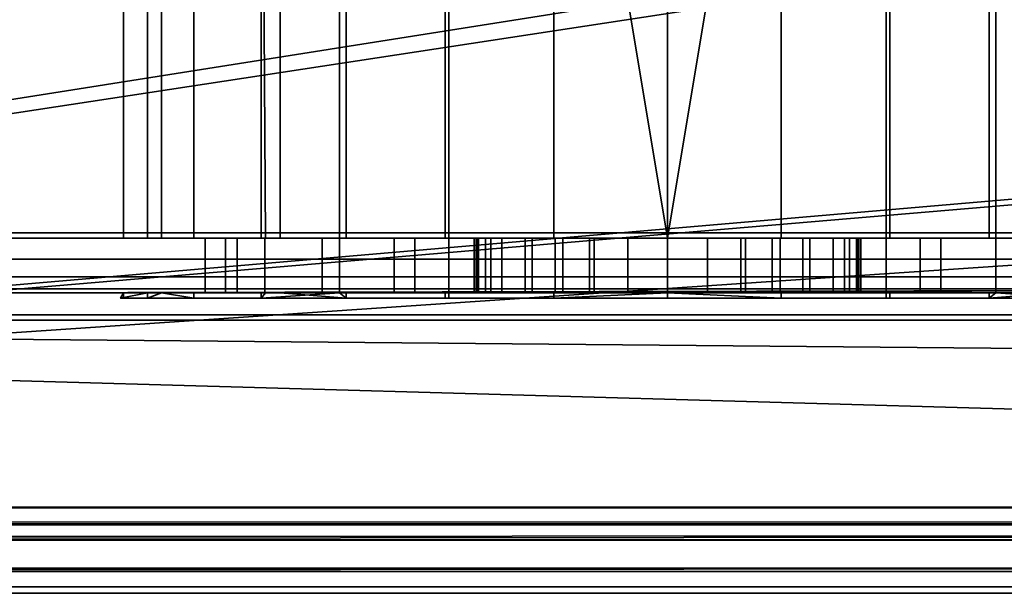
# Model space of a CAD drawing. Header units: millimetres. Extents: x -527 to 5177, y -116 to 161.
# Tile 711 of 1056: x 2622 to 2640, y -28 to -17. Entities that reach past the tile are written whole.
import ezdxf

# ---------------------------------------------------------------- set-up
doc = ezdxf.new("R2010")
doc.units = ezdxf.units.MM
doc.layers.add('151', color=7, linetype='Continuous', true_color=0xffffff)

# ---------------------------------------------------------------- blocks, each defined once
blk = doc.blocks.new('UG_SURFACE_191')
at = {"layer": '151', "color": 252, "linetype": 'Continuous', "lineweight": 35}
for points in [[(2630.1, -7.7, 1108), (2638.1, -7.7, 1108), (2638.1, -22.4, 1108), (2630.1, -22.4, 1108)], [(2630.1, -7.7, 1100), (2630.1, -7.7, 1108), (2630.1, -22.4, 1108), (2630.1, -22.4, 1100)], [(2638.1, -7.7, 1100), (2630.1, -7.7, 1100), (2630.1, -22.4, 1100), (2638.1, -22.4, 1100)], [(2638.1, -7.7, 1108), (2638.1, -7.7, 1100), (2638.1, -22.4, 1100), (2638.1, -22.4, 1108)], [(2656.1, -8.8, 1159), (2582.1, -8.8, 1159), (2582.1, -21.3, 1159), (2656.1, -21.3, 1159)], [(2582.1, -8.8, 1002), (2656.1, -8.8, 1002), (2656.1, -21.3, 1002), (2582.1, -21.3, 1002)], [(2624.85, -8.8, 1003), (2621.35, -8.8, 1003), (2621.35, -21.3, 1003), (2624.85, -21.3, 1003)], [(2621.35, -8.8, 1158), (2624.85, -8.8, 1158), (2624.85, -21.3, 1158), (2621.35, -21.3, 1158)], [(2624.85, -8.8, 1107.185), (2624.155, -8.8, 1105.045), (2624.155, -21.3, 1105.045), (2624.85, -21.3, 1107.185)], [(2624.589, -8.8, 1100.91), (2624.589, -21.3, 1100.91), (2624.155, -21.3, 1105.045), (2624.155, -8.8, 1105.045)], [(2624.85, -21.3, 1100.459), (2624.589, -21.3, 1100.91), (2624.589, -8.8, 1100.91), (2624.85, -8.8, 1100.459)], [(2628.1, -8.8, 1003), (2624.85, -8.8, 1003), (2624.85, -21.3, 1003), (2628.1, -21.3, 1003)], [(2624.85, -8.8, 1158), (2628.1, -8.8, 1158), (2628.1, -21.3, 1158), (2624.85, -21.3, 1158)], [(2624.85, -21.3, 1107.185), (2625.44, -21.3, 1109), (2625.44, -8.8, 1109), (2624.85, -8.8, 1107.185)], [(2624.85, -8.8, 1100.459), (2626.668, -8.8, 1097.309), (2626.668, -21.3, 1097.309), (2624.85, -21.3, 1100.459)], [(2627.015, -8.8, 1110.75), (2625.44, -8.8, 1109), (2625.44, -21.3, 1109), (2627.015, -21.3, 1110.75)], [(2626.668, -8.8, 1097.309), (2628.1, -8.8, 1096.269), (2628.1, -21.3, 1096.269), (2626.749, -21.3, 1097.25)], [(2626.749, -21.3, 1097.25), (2626.668, -21.3, 1097.309), (2626.668, -8.8, 1097.309)], [(2628.1, -8.8, 1111.955), (2627.015, -8.8, 1110.75), (2627.015, -21.3, 1110.75), (2628.1, -21.3, 1111.955)], [(2640.1, -8.8, 1003), (2628.1, -8.8, 1003), (2628.1, -21.3, 1003), (2640.1, -21.3, 1003)], [(2628.1, -8.8, 1158), (2640.1, -8.8, 1158), (2640.1, -21.3, 1158), (2628.1, -21.3, 1158)], [(2628.1, -21.3, 1111.955), (2628.222, -21.3, 1112.09), (2628.222, -8.8, 1112.09), (2628.1, -8.8, 1111.955)], [(2628.1, -8.8, 1096.269), (2630.033, -8.8, 1094.864), (2630.033, -21.3, 1094.864), (2628.1, -21.3, 1096.269)], [(2628.222, -8.8, 1112.09), (2628.222, -21.3, 1112.09), (2632.021, -21.3, 1113.781), (2632.021, -8.8, 1113.781)], [(2634.1, -8.8, 1094), (2634.1, -21.3, 1094), (2630.033, -21.3, 1094.864), (2630.033, -8.8, 1094.864)], [(2636.179, -8.8, 1113.781), (2632.021, -8.8, 1113.781), (2634.1, -21.3, 1114)], [(2632.021, -8.8, 1113.781), (2632.021, -21.3, 1113.781), (2634.1, -21.3, 1114)], [(2638.167, -8.8, 1094.864), (2638.167, -21.3, 1094.864), (2634.1, -21.3, 1094), (2634.1, -8.8, 1094)], [(2634.1, -21.3, 1114), (2636.179, -21.3, 1113.781), (2636.179, -8.8, 1113.781)], [(2636.179, -8.8, 1113.781), (2636.179, -21.3, 1113.781), (2639.978, -21.3, 1112.09), (2639.978, -8.8, 1112.09)], [(2640.1, -21.3, 1096.269), (2638.167, -21.3, 1094.864), (2638.167, -8.8, 1094.864), (2640.1, -8.8, 1096.269)], [(2640.1, -8.8, 1111.955), (2639.978, -8.8, 1112.09), (2639.978, -21.3, 1112.09), (2640.1, -21.3, 1111.955)], [(2646.85, -8.8, 1003), (2640.1, -8.8, 1003), (2640.1, -21.3, 1003), (2646.85, -21.3, 1003)], [(2640.1, -8.8, 1158), (2646.85, -8.8, 1158), (2646.85, -21.3, 1158), (2640.1, -21.3, 1158)], [(2640.1, -21.3, 1111.955), (2641.185, -21.3, 1110.75), (2641.185, -8.8, 1110.75), (2640.1, -8.8, 1111.955)], [(2641.451, -21.3, 1097.25), (2640.1, -21.3, 1096.269), (2640.1, -8.8, 1096.269), (2641.531, -8.8, 1097.309)], [(2656.1, -21.3, 1159), (2582.1, -21.3, 1159), (2582.1, -21.683, 1158.924), (2656.069, -21.683, 1158.924)], [(2656.069, -21.683, 1002.076), (2582.1, -21.683, 1002.076), (2582.1, -21.3, 1002), (2656.1, -21.3, 1002)], [(2621.35, -21.3, 1110.75), (2624.85, -21.3, 1110.75), (2624.85, -21.3, 1107.185), (2624.155, -21.3, 1105.045)], [(2624.155, -21.3, 1105.045), (2624.589, -21.3, 1100.91), (2621.35, -21.3, 1097.25), (2621.35, -21.3, 1110.75)], [(2624.589, -21.3, 1100.91), (2624.85, -21.3, 1100.459), (2624.85, -21.3, 1097.25), (2621.35, -21.3, 1097.25)], [(2624.85, -21.3, 1158), (2624.85, -21.3, 1129.75), (2621.35, -21.3, 1129.75), (2621.35, -21.3, 1158)], [(2624.85, -21.3, 1129.75), (2624.85, -21.3, 1110.75), (2621.35, -21.3, 1110.75), (2621.35, -21.3, 1129.75)], [(2624.85, -21.3, 1097.25), (2624.85, -21.3, 1090.5), (2621.35, -21.3, 1090.5), (2621.35, -21.3, 1097.25)], [(2624.85, -21.3, 1090.5), (2624.85, -21.3, 1035), (2621.35, -21.3, 1035), (2621.35, -21.3, 1090.5)], [(2624.85, -21.3, 1035), (2624.85, -21.3, 1014.25), (2621.35, -21.3, 1014.25), (2621.35, -21.3, 1035)], [(2624.85, -21.3, 1014.25), (2624.85, -21.3, 1003), (2621.35, -21.3, 1003), (2621.35, -21.3, 1014.25)], [(2624.85, -21.3, 1090.5), (2628.1, -21.3, 1090.5), (2628.1, -21.3, 1037.918), (2627.784, -21.3, 1037.689)], [(2624.85, -21.3, 1035), (2626.017, -21.3, 1034.629), (2625.646, -21.3, 1031.115)], [(2624.85, -21.3, 1014.25), (2625.646, -21.3, 1031.115), (2626.737, -21.3, 1027.753)], [(2624.85, -21.3, 1035), (2626.231, -21.3, 1035), (2626.017, -21.3, 1034.629)], [(2625.646, -21.3, 1031.115), (2624.85, -21.3, 1014.25), (2624.85, -21.3, 1035)], [(2624.85, -21.3, 1110.75), (2624.85, -21.3, 1129.75), (2628.1, -21.3, 1129.75), (2628.1, -21.3, 1111.955)], [(2624.85, -21.3, 1110.75), (2627.015, -21.3, 1110.75), (2625.44, -21.3, 1109)], [(2624.85, -21.3, 1097.25), (2624.85, -21.3, 1100.459), (2626.668, -21.3, 1097.309)], [(2624.85, -21.3, 1090.5), (2624.85, -21.3, 1097.25), (2626.749, -21.3, 1097.25)], [(2626.749, -21.3, 1097.25), (2628.1, -21.3, 1096.269), (2628.1, -21.3, 1090.5), (2624.85, -21.3, 1090.5)], [(2626.668, -21.3, 1097.309), (2626.749, -21.3, 1097.25), (2624.85, -21.3, 1097.25)], [(2625.44, -21.3, 1109), (2624.85, -21.3, 1107.185), (2624.85, -21.3, 1110.75)], [(2628.1, -21.3, 1111.955), (2627.015, -21.3, 1110.75), (2624.85, -21.3, 1110.75)], [(2626.737, -21.3, 1027.753), (2628.1, -21.3, 1026.238), (2628.1, -21.3, 1014.25), (2624.85, -21.3, 1014.25)], [(2627.784, -21.3, 1037.689), (2626.231, -21.3, 1035), (2624.85, -21.3, 1035), (2624.85, -21.3, 1090.5)], [(2628.1, -21.3, 1158), (2628.1, -21.3, 1129.75), (2624.85, -21.3, 1129.75), (2624.85, -21.3, 1158)], [(2628.1, -21.3, 1014.25), (2628.1, -21.3, 1003), (2624.85, -21.3, 1003), (2624.85, -21.3, 1014.25)], [(2625.646, -22.3, 1031.115), (2625.646, -21.3, 1031.115), (2626.017, -21.3, 1034.629), (2626.017, -22.3, 1034.629)], [(2626.737, -22.3, 1027.753), (2626.737, -21.3, 1027.753), (2625.646, -21.3, 1031.115), (2625.646, -22.3, 1031.115)], [(2626.231, -22.3, 1035), (2626.017, -22.3, 1034.629), (2626.017, -21.3, 1034.629), (2626.231, -21.3, 1035)], [(2626.231, -21.3, 1035), (2627.784, -21.3, 1037.689), (2627.784, -22.3, 1037.689), (2626.231, -22.3, 1035)], [(2628.1, -21.3, 1026.238), (2626.737, -21.3, 1027.753), (2626.737, -22.3, 1027.753), (2628.1, -22.3, 1026.238)], [(2628.1, -22.3, 1037.918), (2627.784, -22.3, 1037.689), (2627.784, -21.3, 1037.689), (2628.1, -21.3, 1037.918)], [(2628.1, -22.3, 1026.238), (2629.1, -22.3, 1025.126), (2629.1, -21.3, 1025.126), (2628.1, -21.3, 1026.238)], [(2628.1, -21.3, 1037.918), (2630.643, -21.3, 1039.765), (2630.643, -22.3, 1039.765), (2628.1, -22.3, 1037.918)], [(2628.1, -21.3, 1129.75), (2631.069, -21.3, 1147.25), (2632.043, -21.3, 1146.168)], [(2640.1, -21.3, 1129.75), (2628.1, -21.3, 1129.75), (2633.372, -21.3, 1145.576), (2634.828, -21.3, 1145.576)], [(2628.1, -21.3, 1129.75), (2630.619, -21.3, 1148.634), (2631.069, -21.3, 1147.25)], [(2632.043, -21.3, 1146.168), (2633.372, -21.3, 1145.576), (2628.1, -21.3, 1129.75)], [(2628.1, -21.3, 1158), (2631.499, -21.3, 1151.342), (2630.771, -21.3, 1150.082)], [(2628.1, -21.3, 1158), (2640.1, -21.3, 1158), (2634.1, -21.3, 1152.5), (2632.676, -21.3, 1152.197)], [(2632.676, -21.3, 1152.197), (2631.499, -21.3, 1151.342), (2628.1, -21.3, 1158)], [(2630.771, -21.3, 1150.082), (2630.619, -21.3, 1148.634), (2628.1, -21.3, 1129.75), (2628.1, -21.3, 1158)], [(2628.1, -21.3, 1090.5), (2630.6, -21.3, 1083.5), (2630.6, -21.3, 1081.5)], [(2628.1, -21.3, 1090.5), (2630.867, -21.3, 1084.839), (2630.6, -21.3, 1083.5)], [(2628.1, -21.3, 1090.5), (2631.625, -21.3, 1085.975), (2630.867, -21.3, 1084.839)], [(2628.1, -21.3, 1090.5), (2640.1, -21.3, 1090.5), (2634.1, -21.3, 1087), (2632.761, -21.3, 1086.734)], [(2632.761, -21.3, 1086.734), (2631.625, -21.3, 1085.975), (2628.1, -21.3, 1090.5)], [(2630.6, -21.3, 1081.5), (2634.1, -21.3, 1040.5), (2630.643, -21.3, 1039.765), (2628.1, -21.3, 1090.5)], [(2628.1, -21.3, 1003), (2632.187, -21.3, 1008.381), (2634.1, -21.3, 1008)], [(2634.1, -21.3, 1008), (2636.014, -21.3, 1008.381), (2640.1, -21.3, 1003), (2628.1, -21.3, 1003)], [(2628.1, -21.3, 1003), (2629.481, -21.3, 1011.087), (2630.564, -21.3, 1009.465)], [(2630.564, -21.3, 1009.465), (2632.187, -21.3, 1008.381), (2628.1, -21.3, 1003)], [(2628.1, -21.3, 1014.25), (2629.1, -21.3, 1014.25), (2629.1, -21.3, 1013)], [(2629.1, -21.3, 1013), (2629.481, -21.3, 1011.087), (2628.1, -21.3, 1003), (2628.1, -21.3, 1014.25)], [(2640.1, -21.3, 1090.5), (2628.1, -21.3, 1090.5), (2630.033, -21.3, 1094.864), (2634.1, -21.3, 1094)], [(2628.1, -21.3, 1090.5), (2628.1, -21.3, 1096.269), (2630.033, -21.3, 1094.864)], [(2634.1, -21.3, 1114), (2632.021, -21.3, 1113.781), (2628.1, -21.3, 1129.75), (2640.1, -21.3, 1129.75)], [(2632.021, -21.3, 1113.781), (2628.222, -21.3, 1112.09), (2628.1, -21.3, 1129.75)], [(2628.222, -21.3, 1112.09), (2628.1, -21.3, 1111.955), (2628.1, -21.3, 1129.75)], [(2629.1, -21.3, 1014.25), (2628.1, -21.3, 1014.25), (2628.1, -21.3, 1026.238), (2629.1, -21.3, 1025.126)], [(2630.643, -21.3, 1039.765), (2628.1, -21.3, 1037.918), (2628.1, -21.3, 1090.5)], [(2629.1, -22.3, 1014.25), (2629.1, -22.3, 1013), (2629.1, -21.3, 1013), (2629.1, -21.3, 1014.25)], [(2629.1, -21.3, 1014.25), (2629.1, -21.3, 1025.126), (2629.1, -22.3, 1025.126), (2629.1, -22.3, 1014.25)], [(2629.481, -22.3, 1011.087), (2629.481, -21.3, 1011.087), (2629.1, -21.3, 1013), (2629.1, -22.3, 1013)], [(2630.564, -22.3, 1009.465), (2630.564, -21.3, 1009.465), (2629.481, -21.3, 1011.087), (2629.481, -22.3, 1011.087)], [(2632.187, -22.3, 1008.381), (2632.187, -21.3, 1008.381), (2630.564, -21.3, 1009.465), (2630.564, -22.3, 1009.465)], [(2630.6, -22.3, 1083.5), (2630.6, -21.3, 1083.5), (2630.867, -21.3, 1084.839), (2630.867, -22.3, 1084.839)], [(2630.6, -21.3, 1081.5), (2630.6, -21.3, 1083.5), (2630.6, -22.3, 1083.5), (2630.6, -22.3, 1081.5)], [(2630.867, -22.3, 1080.161), (2630.867, -21.3, 1080.161), (2630.6, -21.3, 1081.5), (2630.6, -22.3, 1081.5)], [(2637.557, -21.3, 1039.765), (2630.6, -21.3, 1081.5), (2630.867, -21.3, 1080.161)], [(2630.6, -21.3, 1081.5), (2637.557, -21.3, 1039.765), (2634.1, -21.3, 1040.5)], [(2630.619, -22.3, 1148.634), (2630.619, -21.3, 1148.634), (2630.771, -21.3, 1150.082), (2630.771, -22.3, 1150.082)], [(2631.069, -22.3, 1147.25), (2631.069, -21.3, 1147.25), (2630.619, -21.3, 1148.634), (2630.619, -22.3, 1148.634)], [(2630.643, -22.3, 1039.765), (2630.643, -21.3, 1039.765), (2634.1, -21.3, 1040.5), (2634.1, -22.3, 1040.5)], [(2630.771, -22.3, 1150.082), (2630.771, -21.3, 1150.082), (2631.499, -21.3, 1151.342), (2631.499, -22.3, 1151.342)], [(2630.867, -22.3, 1084.839), (2630.867, -21.3, 1084.839), (2631.625, -21.3, 1085.975), (2631.625, -22.3, 1085.975)], [(2631.625, -22.3, 1079.025), (2631.625, -21.3, 1079.025), (2630.867, -21.3, 1080.161), (2630.867, -22.3, 1080.161)], [(2640.1, -21.3, 1037.918), (2630.867, -21.3, 1080.161), (2631.625, -21.3, 1079.025)], [(2630.867, -21.3, 1080.161), (2640.1, -21.3, 1037.918), (2637.557, -21.3, 1039.765)], [(2632.043, -22.3, 1146.168), (2632.043, -21.3, 1146.168), (2631.069, -21.3, 1147.25), (2631.069, -22.3, 1147.25)], [(2631.499, -22.3, 1151.342), (2631.499, -21.3, 1151.342), (2632.676, -21.3, 1152.197), (2632.676, -22.3, 1152.197)], [(2631.625, -22.3, 1085.975), (2631.625, -21.3, 1085.975), (2632.761, -21.3, 1086.734), (2632.761, -22.3, 1086.734)], [(2632.761, -22.3, 1078.266), (2632.761, -21.3, 1078.266), (2631.625, -21.3, 1079.025), (2631.625, -22.3, 1079.025)], [(2640.1, -21.3, 1037.918), (2631.625, -21.3, 1079.025), (2632.761, -21.3, 1078.266)], [(2633.372, -22.3, 1145.576), (2633.372, -21.3, 1145.576), (2632.043, -21.3, 1146.168), (2632.043, -22.3, 1146.168)], [(2634.1, -22.3, 1008), (2634.1, -21.3, 1008), (2632.187, -21.3, 1008.381), (2632.187, -22.3, 1008.381)], [(2632.676, -22.3, 1152.197), (2632.676, -21.3, 1152.197), (2634.1, -21.3, 1152.5), (2634.1, -22.3, 1152.5)], [(2632.761, -22.3, 1086.734), (2632.761, -21.3, 1086.734), (2634.1, -21.3, 1087), (2634.1, -22.3, 1087)], [(2634.1, -22.3, 1078), (2634.1, -21.3, 1078), (2632.761, -21.3, 1078.266), (2632.761, -22.3, 1078.266)], [(2632.761, -21.3, 1078.266), (2634.1, -21.3, 1078), (2640.1, -21.3, 1037.918)], [(2634.828, -22.3, 1145.576), (2634.828, -21.3, 1145.576), (2633.372, -21.3, 1145.576), (2633.372, -22.3, 1145.576)], [(2634.1, -22.3, 1040.5), (2634.1, -21.3, 1040.5), (2637.557, -21.3, 1039.765), (2637.557, -22.3, 1039.765)], [(2636.014, -22.3, 1008.381), (2636.014, -21.3, 1008.381), (2634.1, -21.3, 1008), (2634.1, -22.3, 1008)], [(2634.1, -22.3, 1087), (2634.1, -21.3, 1087), (2635.439, -21.3, 1086.734), (2635.439, -22.3, 1086.734)], [(2635.439, -22.3, 1078.266), (2635.439, -21.3, 1078.266), (2634.1, -21.3, 1078), (2634.1, -22.3, 1078)], [(2634.1, -22.3, 1152.5), (2634.1, -21.3, 1152.5), (2635.524, -21.3, 1152.197), (2635.524, -22.3, 1152.197)], [(2640.1, -21.3, 1037.918), (2634.1, -21.3, 1078), (2635.439, -21.3, 1078.266)], [(2635.439, -21.3, 1086.734), (2634.1, -21.3, 1087), (2640.1, -21.3, 1090.5)], [(2640.1, -21.3, 1090.5), (2634.1, -21.3, 1094), (2638.167, -21.3, 1094.864)], [(2640.1, -21.3, 1129.75), (2636.179, -21.3, 1113.781), (2634.1, -21.3, 1114)], [(2635.524, -21.3, 1152.197), (2634.1, -21.3, 1152.5), (2640.1, -21.3, 1158)], [(2636.157, -22.3, 1146.168), (2636.157, -21.3, 1146.168), (2634.828, -21.3, 1145.576), (2634.828, -22.3, 1145.576)], [(2640.1, -21.3, 1129.75), (2634.828, -21.3, 1145.576), (2636.157, -21.3, 1146.168)], [(2635.439, -22.3, 1086.734), (2635.439, -21.3, 1086.734), (2636.575, -21.3, 1085.975), (2636.575, -22.3, 1085.975)], [(2636.575, -22.3, 1079.025), (2636.575, -21.3, 1079.025), (2635.439, -21.3, 1078.266), (2635.439, -22.3, 1078.266)], [(2640.1, -21.3, 1090.5), (2636.575, -21.3, 1085.975), (2635.439, -21.3, 1086.734)], [(2635.439, -21.3, 1078.266), (2636.575, -21.3, 1079.025), (2640.1, -21.3, 1037.918)], [(2635.524, -22.3, 1152.197), (2635.524, -21.3, 1152.197), (2636.701, -21.3, 1151.342), (2636.701, -22.3, 1151.342)], [(2640.1, -21.3, 1158), (2636.701, -21.3, 1151.342), (2635.524, -21.3, 1152.197)], [(2637.635, -22.3, 1009.465), (2637.635, -21.3, 1009.465), (2636.014, -21.3, 1008.381), (2636.014, -22.3, 1008.381)], [(2640.1, -21.3, 1003), (2636.014, -21.3, 1008.381), (2637.635, -21.3, 1009.465)], [(2637.131, -22.3, 1147.25), (2637.131, -21.3, 1147.25), (2636.157, -21.3, 1146.168), (2636.157, -22.3, 1146.168)], [(2636.157, -21.3, 1146.168), (2637.131, -21.3, 1147.25), (2640.1, -21.3, 1129.75)], [(2640.1, -21.3, 1129.75), (2639.978, -21.3, 1112.09), (2636.179, -21.3, 1113.781)], [(2636.575, -22.3, 1085.975), (2636.575, -21.3, 1085.975), (2637.334, -21.3, 1084.839), (2637.334, -22.3, 1084.839)], [(2637.334, -22.3, 1080.161), (2637.334, -21.3, 1080.161), (2636.575, -21.3, 1079.025), (2636.575, -22.3, 1079.025)], [(2640.1, -21.3, 1090.5), (2637.334, -21.3, 1084.839), (2636.575, -21.3, 1085.975)], [(2636.575, -21.3, 1079.025), (2637.334, -21.3, 1080.161), (2640.1, -21.3, 1037.918)], [(2636.701, -22.3, 1151.342), (2636.701, -21.3, 1151.342), (2637.429, -21.3, 1150.082), (2637.429, -22.3, 1150.082)], [(2637.429, -21.3, 1150.082), (2636.701, -21.3, 1151.342), (2640.1, -21.3, 1158)], [(2637.581, -22.3, 1148.634), (2637.581, -21.3, 1148.634), (2637.131, -21.3, 1147.25), (2637.131, -22.3, 1147.25)], [(2637.131, -21.3, 1147.25), (2637.581, -21.3, 1148.634), (2640.1, -21.3, 1129.75)], [(2637.334, -22.3, 1084.839), (2637.334, -21.3, 1084.839), (2637.6, -21.3, 1083.5), (2637.6, -22.3, 1083.5)], [(2637.6, -22.3, 1081.5), (2637.6, -21.3, 1081.5), (2637.334, -21.3, 1080.161), (2637.334, -22.3, 1080.161)], [(2640.1, -21.3, 1090.5), (2640.1, -21.3, 1037.918), (2637.334, -21.3, 1080.161), (2637.6, -21.3, 1081.5)], [(2637.6, -21.3, 1083.5), (2637.334, -21.3, 1084.839), (2640.1, -21.3, 1090.5)], [(2637.429, -22.3, 1150.082), (2637.429, -21.3, 1150.082), (2637.581, -21.3, 1148.634), (2637.581, -22.3, 1148.634)], [(2640.1, -21.3, 1158), (2640.1, -21.3, 1129.75), (2637.581, -21.3, 1148.634), (2637.429, -21.3, 1150.082)], [(2640.1, -22.3, 1037.918), (2637.557, -22.3, 1039.765), (2637.557, -21.3, 1039.765), (2640.1, -21.3, 1037.918)], [(2637.6, -21.3, 1083.5), (2637.6, -21.3, 1081.5), (2637.6, -22.3, 1081.5), (2637.6, -22.3, 1083.5)], [(2640.1, -21.3, 1090.5), (2637.6, -21.3, 1081.5), (2637.6, -21.3, 1083.5)], [(2638.719, -22.3, 1011.087), (2638.719, -21.3, 1011.087), (2637.635, -21.3, 1009.465), (2637.635, -22.3, 1009.465)], [(2637.635, -21.3, 1009.465), (2638.719, -21.3, 1011.087), (2640.1, -21.3, 1003)], [(2638.167, -21.3, 1094.864), (2640.1, -21.3, 1096.269), (2640.1, -21.3, 1090.5)], [(2639.1, -22.3, 1013), (2639.1, -21.3, 1013), (2638.719, -21.3, 1011.087), (2638.719, -22.3, 1011.087)], [(2640.1, -21.3, 1014.25), (2640.1, -21.3, 1003), (2638.719, -21.3, 1011.087), (2639.1, -21.3, 1013)], [(2640.1, -21.3, 1026.238), (2639.1, -21.3, 1025.126), (2639.1, -22.3, 1025.126), (2640.1, -22.3, 1026.238)], [(2639.1, -22.3, 1014.25), (2639.1, -22.3, 1025.126), (2639.1, -21.3, 1025.126), (2639.1, -21.3, 1014.25)], [(2639.1, -21.3, 1014.25), (2639.1, -21.3, 1013), (2639.1, -22.3, 1013), (2639.1, -22.3, 1014.25)], [(2639.1, -21.3, 1013), (2639.1, -21.3, 1014.25), (2640.1, -21.3, 1014.25)], [(2640.1, -21.3, 1026.238), (2640.1, -21.3, 1014.25), (2639.1, -21.3, 1014.25), (2639.1, -21.3, 1025.126)], [(2640.1, -21.3, 1129.75), (2640.1, -21.3, 1111.955), (2639.978, -21.3, 1112.09)], [(2640.1, -21.3, 1037.918), (2640.416, -21.3, 1037.689), (2640.416, -22.3, 1037.689), (2640.1, -22.3, 1037.918)], [(2640.1, -22.3, 1026.238), (2641.463, -22.3, 1027.753), (2641.463, -21.3, 1027.753), (2640.1, -21.3, 1026.238)], [(2646.85, -21.3, 1014.25), (2640.1, -21.3, 1014.25), (2640.1, -21.3, 1026.238), (2641.463, -21.3, 1027.753)], [(2646.85, -21.3, 1090.5), (2640.1, -21.3, 1090.5), (2640.1, -21.3, 1096.269), (2641.451, -21.3, 1097.25)], [(2646.85, -21.3, 1110.75), (2641.185, -21.3, 1110.75), (2640.1, -21.3, 1111.955)], [(2640.1, -21.3, 1111.955), (2640.1, -21.3, 1129.75), (2646.85, -21.3, 1129.75), (2646.85, -21.3, 1110.75)], [(2640.416, -21.3, 1037.689), (2640.1, -21.3, 1037.918), (2640.1, -21.3, 1090.5), (2646.85, -21.3, 1090.5)], [(2646.85, -21.3, 1158), (2646.85, -21.3, 1129.75), (2640.1, -21.3, 1129.75), (2640.1, -21.3, 1158)], [(2646.85, -21.3, 1014.25), (2646.85, -21.3, 1003), (2640.1, -21.3, 1003), (2640.1, -21.3, 1014.25)], [(2656.069, -21.683, 1158.924), (2582.1, -21.683, 1158.924), (2582.1, -22.007, 1158.707), (2655.979, -22.007, 1158.707)], [(2655.979, -22.007, 1002.293), (2582.1, -22.007, 1002.293), (2582.1, -21.683, 1002.076), (2656.069, -21.683, 1002.076)], [(2655.979, -22.007, 1158.707), (2582.1, -22.007, 1158.707), (2582.1, -22.224, 1158.383), (2655.844, -22.224, 1158.383)], [(2655.844, -22.224, 1002.617), (2582.1, -22.224, 1002.617), (2582.1, -22.007, 1002.293), (2655.979, -22.007, 1002.293)], [(2655.844, -22.224, 1158.383), (2582.1, -22.224, 1158.383), (2582.1, -22.3, 1158), (2621.35, -22.3, 1158)], [(2582.1, -22.224, 1002.617), (2624.85, -22.3, 1003), (2621.35, -22.3, 1003)], [(2582.1, -22.224, 1002.617), (2655.844, -22.224, 1002.617), (2628.1, -22.3, 1003), (2624.85, -22.3, 1003)], [(2655.844, -22.224, 1158.383), (2621.35, -22.3, 1158), (2624.85, -22.3, 1158)], [(2621.35, -22.3, 1110.75), (2621.35, -22.3, 1097.25), (2624.589, -22.3, 1100.91), (2624.155, -22.3, 1105.045)], [(2621.35, -22.3, 1097.25), (2624.85, -22.3, 1097.25), (2624.85, -22.3, 1100.459), (2624.589, -22.3, 1100.91)], [(2624.155, -22.3, 1105.045), (2624.85, -22.3, 1107.185), (2624.85, -22.3, 1110.75), (2621.35, -22.3, 1110.75)], [(2621.35, -22.3, 1158), (2621.35, -22.3, 1129.75), (2624.85, -22.3, 1129.75), (2624.85, -22.3, 1158)], [(2621.35, -22.3, 1129.75), (2621.35, -22.3, 1110.75), (2624.85, -22.3, 1110.75), (2624.85, -22.3, 1129.75)], [(2621.35, -22.3, 1097.25), (2621.35, -22.3, 1090.5), (2624.85, -22.3, 1090.5), (2624.85, -22.3, 1097.25)], [(2621.35, -22.3, 1090.5), (2621.35, -22.3, 1035), (2624.85, -22.3, 1035), (2624.85, -22.3, 1090.5)], [(2621.35, -22.3, 1035), (2621.35, -22.3, 1014.25), (2624.85, -22.3, 1014.25), (2624.85, -22.3, 1035)], [(2621.35, -22.3, 1014.25), (2621.35, -22.3, 1003), (2624.85, -22.3, 1003), (2624.85, -22.3, 1014.25)], [(2624.589, -22.3, 1100.91), (2624.589, -22.4, 1100.91), (2624.1, -22.4, 1104)], [(2624.1, -22.4, 1104), (2624.155, -22.3, 1105.045), (2624.589, -22.3, 1100.91)], [(2624.1, -22.4, 1104), (2624.155, -22.4, 1105.045), (2624.155, -22.3, 1105.045)], [(2624.85, -22.3, 1107.185), (2624.155, -22.3, 1105.045), (2624.155, -22.4, 1105.045), (2625.44, -22.4, 1109)], [(2624.589, -22.4, 1100.91), (2624.589, -22.3, 1100.91), (2624.85, -22.3, 1100.459)], [(2624.85, -22.3, 1100.459), (2626.668, -22.3, 1097.309), (2626.668, -22.4, 1097.309), (2624.589, -22.4, 1100.91)], [(2655.844, -22.224, 1158.383), (2624.85, -22.3, 1158), (2628.1, -22.3, 1158)], [(2624.85, -22.3, 1035), (2624.85, -22.3, 1014.25), (2625.646, -22.3, 1031.115)], [(2625.646, -22.3, 1031.115), (2626.017, -22.3, 1034.629), (2624.85, -22.3, 1035)], [(2624.85, -22.3, 1014.25), (2628.1, -22.3, 1014.25), (2628.1, -22.3, 1026.238), (2626.737, -22.3, 1027.753)], [(2626.737, -22.3, 1027.753), (2625.646, -22.3, 1031.115), (2624.85, -22.3, 1014.25)], [(2624.85, -22.3, 1090.5), (2624.85, -22.3, 1035), (2626.231, -22.3, 1035), (2627.784, -22.3, 1037.689)], [(2624.85, -22.3, 1090.5), (2628.1, -22.3, 1090.5), (2628.1, -22.3, 1096.269), (2626.749, -22.3, 1097.25)], [(2624.85, -22.3, 1097.25), (2626.749, -22.3, 1097.25), (2626.668, -22.3, 1097.309)], [(2624.85, -22.3, 1110.75), (2624.85, -22.3, 1107.185), (2625.44, -22.3, 1109)], [(2624.85, -22.3, 1110.75), (2627.015, -22.3, 1110.75), (2628.1, -22.3, 1111.955)], [(2628.1, -22.3, 1111.955), (2628.1, -22.3, 1129.75), (2624.85, -22.3, 1129.75), (2624.85, -22.3, 1110.75)], [(2625.44, -22.3, 1109), (2627.015, -22.3, 1110.75), (2624.85, -22.3, 1110.75)], [(2626.668, -22.3, 1097.309), (2624.85, -22.3, 1100.459), (2624.85, -22.3, 1097.25)], [(2626.749, -22.3, 1097.25), (2624.85, -22.3, 1097.25), (2624.85, -22.3, 1090.5)], [(2627.784, -22.3, 1037.689), (2628.1, -22.3, 1037.918), (2628.1, -22.3, 1090.5), (2624.85, -22.3, 1090.5)], [(2626.017, -22.3, 1034.629), (2626.231, -22.3, 1035), (2624.85, -22.3, 1035)], [(2624.85, -22.3, 1158), (2624.85, -22.3, 1129.75), (2628.1, -22.3, 1129.75), (2628.1, -22.3, 1158)], [(2624.85, -22.3, 1014.25), (2624.85, -22.3, 1003), (2628.1, -22.3, 1003), (2628.1, -22.3, 1014.25)], [(2625.44, -22.4, 1109), (2625.44, -22.3, 1109), (2624.85, -22.3, 1107.185)], [(2627.015, -22.3, 1110.75), (2625.44, -22.3, 1109), (2625.44, -22.4, 1109), (2628.222, -22.4, 1112.09)], [(2626.668, -22.4, 1097.309), (2626.749, -22.3, 1097.25), (2628.1, -22.3, 1096.269)], [(2626.668, -22.4, 1097.309), (2626.668, -22.3, 1097.309), (2626.749, -22.3, 1097.25)], [(2628.1, -22.3, 1096.269), (2630.033, -22.3, 1094.864), (2630.033, -22.4, 1094.864), (2626.668, -22.4, 1097.309)], [(2628.222, -22.4, 1112.09), (2628.1, -22.3, 1111.955), (2627.015, -22.3, 1110.75)], [(2628.1, -22.3, 1158), (2640.1, -22.3, 1158), (2655.844, -22.224, 1158.383)], [(2655.844, -22.224, 1002.617), (2640.1, -22.3, 1003), (2628.1, -22.3, 1003)], [(2640.1, -22.3, 1158), (2628.1, -22.3, 1158), (2634.1, -22.3, 1152.5), (2635.524, -22.3, 1152.197)], [(2628.1, -22.3, 1158), (2631.499, -22.3, 1151.342), (2632.676, -22.3, 1152.197)], [(2628.1, -22.3, 1158), (2628.1, -22.3, 1129.75), (2630.619, -22.3, 1148.634), (2630.771, -22.3, 1150.082)], [(2630.771, -22.3, 1150.082), (2631.499, -22.3, 1151.342), (2628.1, -22.3, 1158)], [(2628.1, -22.3, 1129.75), (2633.372, -22.3, 1145.576), (2632.043, -22.3, 1146.168)], [(2632.676, -22.3, 1152.197), (2634.1, -22.3, 1152.5), (2628.1, -22.3, 1158)], [(2632.043, -22.3, 1146.168), (2631.069, -22.3, 1147.25), (2628.1, -22.3, 1129.75)], [(2628.1, -22.3, 1129.75), (2640.1, -22.3, 1129.75), (2634.828, -22.3, 1145.576), (2633.372, -22.3, 1145.576)], [(2631.069, -22.3, 1147.25), (2630.619, -22.3, 1148.634), (2628.1, -22.3, 1129.75)], [(2628.1, -22.3, 1090.5), (2630.6, -22.3, 1081.5), (2630.6, -22.3, 1083.5)], [(2628.1, -22.3, 1090.5), (2630.643, -22.3, 1039.765), (2630.867, -22.3, 1080.161), (2630.6, -22.3, 1081.5)], [(2630.6, -22.3, 1083.5), (2630.867, -22.3, 1084.839), (2628.1, -22.3, 1090.5)], [(2628.1, -22.3, 1090.5), (2631.625, -22.3, 1085.975), (2632.761, -22.3, 1086.734)], [(2640.1, -22.3, 1090.5), (2628.1, -22.3, 1090.5), (2634.1, -22.3, 1087), (2635.439, -22.3, 1086.734)], [(2630.867, -22.3, 1084.839), (2631.625, -22.3, 1085.975), (2628.1, -22.3, 1090.5)], [(2632.761, -22.3, 1086.734), (2634.1, -22.3, 1087), (2628.1, -22.3, 1090.5)], [(2628.1, -22.3, 1090.5), (2628.1, -22.3, 1037.918), (2630.643, -22.3, 1039.765)], [(2628.1, -22.3, 1014.25), (2628.1, -22.3, 1003), (2629.481, -22.3, 1011.087), (2629.1, -22.3, 1013)], [(2628.1, -22.3, 1003), (2632.187, -22.3, 1008.381), (2630.564, -22.3, 1009.465)], [(2630.564, -22.3, 1009.465), (2629.481, -22.3, 1011.087), (2628.1, -22.3, 1003)], [(2634.1, -22.3, 1008), (2632.187, -22.3, 1008.381), (2628.1, -22.3, 1003), (2640.1, -22.3, 1003)], [(2634.1, -22.3, 1094), (2630.033, -22.3, 1094.864), (2628.1, -22.3, 1090.5), (2640.1, -22.3, 1090.5)], [(2628.1, -22.3, 1129.75), (2632.021, -22.3, 1113.781), (2634.1, -22.3, 1114)], [(2634.1, -22.3, 1114), (2636.179, -22.3, 1113.781), (2640.1, -22.3, 1129.75), (2628.1, -22.3, 1129.75)], [(2628.1, -22.3, 1129.75), (2628.222, -22.3, 1112.09), (2632.021, -22.3, 1113.781)], [(2628.1, -22.3, 1129.75), (2628.1, -22.3, 1111.955), (2628.222, -22.3, 1112.09)], [(2630.033, -22.3, 1094.864), (2628.1, -22.3, 1096.269), (2628.1, -22.3, 1090.5)], [(2629.1, -22.3, 1025.126), (2628.1, -22.3, 1026.238), (2628.1, -22.3, 1014.25), (2629.1, -22.3, 1014.25)], [(2629.1, -22.3, 1013), (2629.1, -22.3, 1014.25), (2628.1, -22.3, 1014.25)], [(2628.222, -22.4, 1112.09), (2628.222, -22.3, 1112.09), (2628.1, -22.3, 1111.955)], [(2628.222, -22.3, 1112.09), (2628.222, -22.4, 1112.09), (2632.021, -22.4, 1113.781), (2632.021, -22.3, 1113.781)], [(2634.1, -22.3, 1094), (2634.1, -22.4, 1094), (2630.033, -22.4, 1094.864), (2630.033, -22.3, 1094.864)], [(2630.643, -22.3, 1039.765), (2631.625, -22.3, 1079.025), (2630.867, -22.3, 1080.161)], [(2630.643, -22.3, 1039.765), (2634.1, -22.3, 1040.5), (2634.1, -22.3, 1078), (2632.761, -22.3, 1078.266)], [(2632.761, -22.3, 1078.266), (2631.625, -22.3, 1079.025), (2630.643, -22.3, 1039.765)], [(2632.021, -22.4, 1113.781), (2636.179, -22.4, 1113.781), (2634.1, -22.3, 1114)], [(2634.1, -22.3, 1114), (2632.021, -22.3, 1113.781), (2632.021, -22.4, 1113.781)], [(2635.439, -22.3, 1078.266), (2634.1, -22.3, 1078), (2634.1, -22.3, 1040.5), (2637.557, -22.3, 1039.765)], [(2640.1, -22.3, 1003), (2636.014, -22.3, 1008.381), (2634.1, -22.3, 1008)], [(2638.167, -22.3, 1094.864), (2634.1, -22.3, 1094), (2640.1, -22.3, 1090.5)], [(2636.179, -22.4, 1113.781), (2636.179, -22.3, 1113.781), (2634.1, -22.3, 1114)], [(2638.167, -22.3, 1094.864), (2638.167, -22.4, 1094.864), (2634.1, -22.4, 1094), (2634.1, -22.3, 1094)], [(2636.157, -22.3, 1146.168), (2634.828, -22.3, 1145.576), (2640.1, -22.3, 1129.75)], [(2637.557, -22.3, 1039.765), (2636.575, -22.3, 1079.025), (2635.439, -22.3, 1078.266)], [(2635.439, -22.3, 1086.734), (2636.575, -22.3, 1085.975), (2640.1, -22.3, 1090.5)], [(2635.524, -22.3, 1152.197), (2636.701, -22.3, 1151.342), (2640.1, -22.3, 1158)], [(2637.635, -22.3, 1009.465), (2636.014, -22.3, 1008.381), (2640.1, -22.3, 1003)], [(2640.1, -22.3, 1129.75), (2637.131, -22.3, 1147.25), (2636.157, -22.3, 1146.168)], [(2636.179, -22.3, 1113.781), (2639.978, -22.3, 1112.09), (2640.1, -22.3, 1129.75)], [(2636.179, -22.3, 1113.781), (2636.179, -22.4, 1113.781), (2639.978, -22.4, 1112.09), (2639.978, -22.3, 1112.09)], [(2637.557, -22.3, 1039.765), (2637.334, -22.3, 1080.161), (2636.575, -22.3, 1079.025)], [(2636.575, -22.3, 1085.975), (2637.334, -22.3, 1084.839), (2640.1, -22.3, 1090.5)], [(2640.1, -22.3, 1158), (2636.701, -22.3, 1151.342), (2637.429, -22.3, 1150.082)], [(2640.1, -22.3, 1129.75), (2637.581, -22.3, 1148.634), (2637.131, -22.3, 1147.25)], [(2640.1, -22.3, 1090.5), (2637.334, -22.3, 1084.839), (2637.6, -22.3, 1083.5)], [(2637.6, -22.3, 1081.5), (2637.334, -22.3, 1080.161), (2637.557, -22.3, 1039.765), (2640.1, -22.3, 1090.5)], [(2637.429, -22.3, 1150.082), (2637.581, -22.3, 1148.634), (2640.1, -22.3, 1129.75), (2640.1, -22.3, 1158)], [(2637.557, -22.3, 1039.765), (2640.1, -22.3, 1037.918), (2640.1, -22.3, 1090.5)], [(2640.1, -22.3, 1090.5), (2637.6, -22.3, 1083.5), (2637.6, -22.3, 1081.5)], [(2640.1, -22.3, 1003), (2638.719, -22.3, 1011.087), (2637.635, -22.3, 1009.465)], [(2640.1, -22.3, 1090.5), (2640.1, -22.3, 1096.269), (2638.167, -22.3, 1094.864)], [(2641.531, -22.4, 1097.309), (2638.167, -22.4, 1094.864), (2638.167, -22.3, 1094.864), (2640.1, -22.3, 1096.269)], [(2639.1, -22.3, 1013), (2638.719, -22.3, 1011.087), (2640.1, -22.3, 1003), (2640.1, -22.3, 1014.25)], [(2640.1, -22.3, 1014.25), (2639.1, -22.3, 1014.25), (2639.1, -22.3, 1013)], [(2639.1, -22.3, 1014.25), (2640.1, -22.3, 1014.25), (2640.1, -22.3, 1026.238), (2639.1, -22.3, 1025.126)], [(2639.978, -22.3, 1112.09), (2640.1, -22.3, 1111.955), (2640.1, -22.3, 1129.75)], [(2639.978, -22.4, 1112.09), (2642.76, -22.4, 1109), (2642.76, -22.3, 1109), (2641.185, -22.3, 1110.75)], [(2641.185, -22.3, 1110.75), (2640.1, -22.3, 1111.955), (2639.978, -22.4, 1112.09)], [(2640.1, -22.3, 1111.955), (2639.978, -22.3, 1112.09), (2639.978, -22.4, 1112.09)], [(2655.844, -22.224, 1158.383), (2640.1, -22.3, 1158), (2646.85, -22.3, 1158)], [(2646.85, -22.3, 1003), (2640.1, -22.3, 1003), (2655.844, -22.224, 1002.617)], [(2646.85, -22.3, 1090.5), (2640.1, -22.3, 1090.5), (2640.1, -22.3, 1037.918), (2640.416, -22.3, 1037.689)], [(2646.85, -22.3, 1110.75), (2646.85, -22.3, 1129.75), (2640.1, -22.3, 1129.75), (2640.1, -22.3, 1111.955)], [(2641.451, -22.3, 1097.25), (2640.1, -22.3, 1096.269), (2640.1, -22.3, 1090.5), (2646.85, -22.3, 1090.5)], [(2640.1, -22.3, 1111.955), (2641.185, -22.3, 1110.75), (2646.85, -22.3, 1110.75)], [(2641.463, -22.3, 1027.753), (2640.1, -22.3, 1026.238), (2640.1, -22.3, 1014.25), (2646.85, -22.3, 1014.25)], [(2640.1, -22.3, 1158), (2640.1, -22.3, 1129.75), (2646.85, -22.3, 1129.75), (2646.85, -22.3, 1158)], [(2640.1, -22.3, 1014.25), (2640.1, -22.3, 1003), (2646.85, -22.3, 1003), (2646.85, -22.3, 1014.25)], [(2640.1, -22.3, 1096.269), (2641.451, -22.3, 1097.25), (2641.531, -22.4, 1097.309)], [(2630.1, -22.4, 1100), (2630.1, -22.4, 1108), (2624.1, -22.4, 1104), (2624.589, -22.4, 1100.91)], [(2624.155, -22.4, 1105.045), (2624.1, -22.4, 1104), (2630.1, -22.4, 1108)], [(2630.1, -22.4, 1108), (2628.222, -22.4, 1112.09), (2625.44, -22.4, 1109), (2624.155, -22.4, 1105.045)], [(2624.589, -22.4, 1100.91), (2626.668, -22.4, 1097.309), (2630.1, -22.4, 1100)], [(2630.1, -22.4, 1100), (2626.668, -22.4, 1097.309), (2630.033, -22.4, 1094.864)], [(2632.021, -22.4, 1113.781), (2628.222, -22.4, 1112.09), (2630.1, -22.4, 1108)], [(2630.033, -22.4, 1094.864), (2634.1, -22.4, 1094), (2638.1, -22.4, 1100), (2630.1, -22.4, 1100)], [(2630.1, -22.4, 1108), (2638.1, -22.4, 1108), (2636.179, -22.4, 1113.781), (2632.021, -22.4, 1113.781)], [(2634.1, -22.4, 1094), (2638.167, -22.4, 1094.864), (2641.531, -22.4, 1097.309), (2638.1, -22.4, 1100)], [(2638.1, -22.4, 1108), (2639.978, -22.4, 1112.09), (2636.179, -22.4, 1113.781)], [(2638.1, -22.4, 1100), (2641.531, -22.4, 1097.309), (2643.61, -22.4, 1100.91)], [(2643.61, -22.4, 1100.91), (2644.045, -22.4, 1105.045), (2638.1, -22.4, 1108), (2638.1, -22.4, 1100)], [(2644.045, -22.4, 1105.045), (2642.76, -22.4, 1109), (2638.1, -22.4, 1108)], [(2642.76, -22.4, 1109), (2639.978, -22.4, 1112.09), (2638.1, -22.4, 1108)]]:
    blk.add_3dface(points, dxfattribs=at)
blk = doc.blocks.new('UG_SURFACE_192')
at = {"layer": '151', "color": 35, "linetype": 'Continuous', "lineweight": 35}
for points in [[(2583, 7.5, 2013), (2583, -22.8, 2013), (3417, -22.8, 2013), (3417, 7.5, 2013)], [(2583, -22.8), (2583, -14.3), (3417, -14.3), (3421, -30.3)], [(3417, -22.8, 2017), (2579, -22.8, 2017), (2579, -30.3, 2017), (3421, -30.3, 2017)], [(2579, -22.8, 2017), (3417, -22.8, 2017), (3417, -22.8, 2013), (2583, -22.8, 2013)], [(3434, -46.9), (2579, -30.3), (2579, -22.8), (2583, -22.8)], [(3434, -46.9), (2583, -22.8), (3421, -30.3)]]:
    blk.add_3dface(points, dxfattribs=at)
blk = doc.blocks.new('UG_SURFACE_203')
at = {"layer": '151', "color": 18, "linetype": 'Continuous', "lineweight": 35}
for points in [[(2583, -4.2, 2013), (3417, -4.2, 2013), (3417, -21.2, 2013), (2583, -21.2, 2013)], [(2583, -22.7, 2017), (3417, -22.7, 2017), (3417, -14.306, 2017), (2583, -14.306, 2017)], [(2583, -21.2, 2013.2), (3417, -21.2, 2013.2), (3417, -22.7, 2013.2), (2583, -22.7, 2013.2)], [(2583, -21.2, 2013), (3417, -21.2, 2013), (3417, -21.2, 2013.2), (2583, -21.2, 2013.2)], [(2583, -22.7, 2013.2), (3417, -22.7, 2013.2), (3417, -22.7, 2017), (2583, -22.7, 2017)]]:
    blk.add_3dface(points, dxfattribs=at)
blk = doc.blocks.new('UG_SURFACE_214')
at = {"layer": '151', "color": 252, "linetype": 'Continuous', "lineweight": 35}
for points in [[(2573.5, 74.62, 2021.75), (2573.5, -26.22, 2021.75), (2741.5, 26.8, 2021.75), (2741.5, 28.8, 2021.75)], [(2575, -26.22, 2020.25), (2575, 74.62, 2020.25), (2741.5, 28.8, 2020.25), (2741.5, 26.8, 2020.25)], [(2921.833, 26.8, 2020.25), (3190.167, 28.8, 2020.25), (3190.167, 26.8, 2020.25), (2575, -26.22, 2020.25)], [(2753.5, 26.8, 2020.25), (2909.833, 28.8, 2020.25), (2909.833, 26.8, 2020.25), (2575, -26.22, 2020.25)], [(2573.5, -26.22, 2021.75), (3426.5, -26.22, 2021.75), (2753.5, 26.8, 2021.75), (2741.5, 26.8, 2021.75)], [(2575, -26.22, 2020.25), (3190.167, 26.8, 2020.25), (3202.167, 26.8, 2020.25)], [(3425, -26.22, 2020.25), (2575, -26.22, 2020.25), (3358.5, 26.8, 2020.25), (3370.5, 26.8, 2020.25)], [(3202.167, 26.8, 2020.25), (3358.5, 26.8, 2020.25), (2575, -26.22, 2020.25)], [(2575, -26.22, 2020.25), (2909.833, 26.8, 2020.25), (2921.833, 26.8, 2020.25)], [(2575, -26.22, 2020.25), (2741.5, 26.8, 2020.25), (2753.5, 26.8, 2020.25)], [(2520, -9.3, 2075.25), (2520, -26.22, 2075.25), (3480, -26.22, 2075.25), (3480, -9.3, 2075.25)], [(2521.5, -9.3, 2073.75), (3478.5, -9.3, 2073.75), (3478.5, -26.22, 2073.75), (2521.5, -26.22, 2073.75)], [(3480, -26.22, 2075.25), (2520, -26.22, 2075.25), (2520.059, -26.821, 2075.191)], [(3479.941, -26.821, 2075.191), (3480, -26.22, 2075.25), (2520.059, -26.821, 2075.191)], [(2521.53, -26.528, 2073.72), (2521.5, -26.22, 2073.75), (3478.5, -26.22, 2073.75)], [(2521.53, -26.528, 2073.72), (3478.5, -26.22, 2073.75), (3478.47, -26.528, 2073.72)], [(3426.53, -26.528, 2021.78), (2573.5, -26.22, 2021.75), (2573.47, -26.528, 2021.78)], [(3426.53, -26.528, 2021.78), (3426.5, -26.22, 2021.75), (2573.5, -26.22, 2021.75)], [(2574.941, -26.821, 2020.309), (3425, -26.22, 2020.25), (3425.059, -26.821, 2020.309)], [(2574.941, -26.821, 2020.309), (2575, -26.22, 2020.25), (3425, -26.22, 2020.25)], [(3478.47, -26.528, 2073.72), (3478.38, -26.825, 2073.63), (2521.62, -26.825, 2073.63), (2521.53, -26.528, 2073.72)], [(2573.47, -26.528, 2021.78), (2573.38, -26.825, 2021.87), (3426.62, -26.825, 2021.87)], [(2573.47, -26.528, 2021.78), (3426.62, -26.825, 2021.87), (3426.53, -26.528, 2021.78)], [(2520.059, -26.821, 2075.191), (2520.234, -27.399, 2075.016), (3479.766, -27.399, 2075.016), (3479.941, -26.821, 2075.191)], [(3478.037, -27.337, 2073.287), (2521.963, -27.337, 2073.287), (2521.62, -26.825, 2073.63), (3478.38, -26.825, 2073.63)], [(3426.62, -26.825, 2021.87), (2573.38, -26.825, 2021.87), (2573.037, -27.337, 2022.213), (3426.963, -27.337, 2022.213)], [(3425.059, -26.821, 2020.309), (2574.765, -27.399, 2020.484), (2574.941, -26.821, 2020.309)], [(3425.059, -26.821, 2020.309), (3425.235, -27.399, 2020.484), (2574.765, -27.399, 2020.484)], [(3477.525, -27.68, 2072.775), (2522.475, -27.68, 2072.775), (2521.963, -27.337, 2073.287), (3478.037, -27.337, 2073.287)], [(3426.963, -27.337, 2022.213), (2573.037, -27.337, 2022.213), (2572.525, -27.68, 2022.725), (3427.475, -27.68, 2022.725)], [(3479.766, -27.399, 2075.016), (2520.234, -27.399, 2075.016), (2520.902, -28.398, 2074.348), (3479.098, -28.398, 2074.348)], [(3425.902, -28.398, 2021.152), (2574.098, -28.398, 2021.152), (2574.765, -27.399, 2020.484), (3425.235, -27.399, 2020.484)], [(3476.92, -27.8, 2072.17), (2523.08, -27.8, 2072.17), (2522.475, -27.68, 2072.775), (3477.525, -27.68, 2072.775)], [(3427.475, -27.68, 2022.725), (2572.525, -27.68, 2022.725), (2571.92, -27.8, 2023.33), (3428.08, -27.8, 2023.33)], [(2523.08, -27.8, 2072.17), (3476.92, -27.8, 2072.17), (3428.08, -27.8, 2023.33), (2571.92, -27.8, 2023.33)]]:
    blk.add_3dface(points, dxfattribs=at)

msp = doc.modelspace()

# ---------------------------------------------------------------- linework, layer by layer
at = {"layer": '151', "color": 251, "linetype": 'Continuous', "lineweight": -3, "true_color": 0x636466}
for p, q in [((2630.1, -22.4, 1100), (2630.1, -7.7, 1100)), ((2630.1, -22.4, 1108), (2630.1, -7.7, 1108)), ((2638.1, -22.4, 1100), (2638.1, -7.7, 1100)), ((2638.1, -22.4, 1108), (2638.1, -7.7, 1108)), ((3417, -21.2, 2013.2), (2583, -21.2, 2013.2)), ((3417, -21.2, 2013), (2583, -21.2, 2013)), ((2655.686, -21.3, 1158), (2582.1, -21.3, 1158)), ((2656.1, -21.3, 1002), (2582.1, -21.3, 1002)), ((2655.686, -21.3, 1003), (2582.1, -21.3, 1003)), ((2582.1, -21.3, 1159), (2656.1, -21.3, 1159)), ((2629.1, -22.3, 1013), (2629.1, -21.3, 1013)), ((2629.1, -21.3, 1013), (2629.1, -21.3, 1025.126)), ((2629.1, -22.3, 1025.126), (2629.1, -21.3, 1025.126)), ((2630.6, -22.3, 1083.5), (2630.6, -21.3, 1083.5)), ((2630.6, -22.3, 1081.5), (2630.6, -21.3, 1081.5)), ((2630.6, -21.3, 1081.5), (2630.6, -21.3, 1083.5)), ((2637.6, -21.3, 1083.5), (2637.6, -21.3, 1081.5)), ((2637.6, -22.3, 1083.5), (2637.6, -21.3, 1083.5)), ((2637.6, -22.3, 1081.5), (2637.6, -21.3, 1081.5)), ((2639.1, -22.3, 1013), (2639.1, -21.3, 1013)), ((2639.1, -21.3, 1025.126), (2639.1, -21.3, 1013)), ((2639.1, -22.3, 1025.126), (2639.1, -21.3, 1025.126)), ((2582.1, -22.3, 1003), (2655.686, -22.3, 1003)), ((2655.686, -22.3, 1158), (2582.1, -22.3, 1158)), ((2629.1, -22.3, 1013), (2629.1, -22.3, 1025.126)), ((2630.6, -22.3, 1081.5), (2630.6, -22.3, 1083.5)), ((2637.6, -22.3, 1083.5), (2637.6, -22.3, 1081.5)), ((2639.1, -22.3, 1025.126), (2639.1, -22.3, 1013)), ((2630.1, -22.4, 1100), (2630.1, -22.4, 1108)), ((2630.1, -22.4, 1108), (2638.1, -22.4, 1108)), ((2638.1, -22.4, 1100), (2630.1, -22.4, 1100)), ((2638.1, -22.4, 1108), (2638.1, -22.4, 1100)), ((2579, -22.8, 2017), (3417, -22.8, 2017)), ((3417, -22.7, 2013.2), (2583, -22.7, 2013.2)), ((3417, -22.7, 2017), (2583, -22.7, 2017)), ((2583, -22.8, 2013), (3417, -22.8, 2013)), ((3480, -26.22, 2075.25), (2520, -26.22, 2075.25)), ((3478.5, -26.22, 2073.75), (2521.5, -26.22, 2073.75)), ((3426.5, -26.22, 2021.75), (2573.5, -26.22, 2021.75)), ((3425, -26.22, 2020.25), (2575, -26.22, 2020.25))]:
    msp.add_line(p, q, dxfattribs=at)
at = {"layer": '151', "color": 251, "linetype": 'Continuous', "lineweight": -3, "true_color": 0x636466, "extrusion": (0, -1, 6.93889e-16)}
for centre in [(2634.1, 1104, 21.3), (2634.1, 1104, 22.3), (2634.1, 1104, 22.3)]:
    msp.add_circle(centre, 10, dxfattribs=at)
at = {"layer": '151', "color": 251, "linetype": 'Continuous', "lineweight": -3, "true_color": 0x636466, "extrusion": (0, 1, -4.0817e-16)}
for centre in [(-2634.1, 1149, -21.3), (-2634.1, 1149, -22.3)]:
    msp.add_circle(centre, 3.5, dxfattribs=at)
at = {"layer": '151', "color": 251, "linetype": 'Continuous', "lineweight": -3, "true_color": 0x636466, "extrusion": (0, -1, 0)}
msp.add_circle((2634.1, 1104, 22.4), 10, dxfattribs=at)
at = {"layer": '151', "color": 251, "linetype": 'Continuous', "lineweight": -3, "true_color": 0x636466, "extrusion": (0, 1, -4.0817e-16)}
for centre, radius, start, end in [((-2634.1, 1032, -21.3), 8.5, 306.0319, 233.9681), ((-2634.1, 1013, -21.3), 5, 180, 0), ((-2634.1, 1013, -21.3), 5, 180, 0), ((-2634.1, 1083.5, -21.3), 3.5, 0, 180), ((-2634.1, 1081.5, -21.3), 3.5, 180, 0), ((-2634.1, 1083.5, -21.3), 3.5, 0, 180), ((-2634.1, 1032, -22.3), 8.5, 306.0319, 233.9681), ((-2634.1, 1013, -22.3), 5, 180, 0), ((-2634.1, 1083.5, -22.3), 3.5, 0, 180), ((-2634.1, 1081.5, -22.3), 3.5, 180, 0)]:
    msp.add_arc(centre, radius, start, end, dxfattribs=at)

# ---------------------------------------------------------------- block references
at = {"layer": '151', "color": 251, "linetype": 'Continuous', "lineweight": -3, "true_color": 0x636466}
for name in ['UG_SURFACE_214', 'UG_SURFACE_192', 'UG_SURFACE_203', 'UG_SURFACE_191']:
    msp.add_blockref(name, (0, 0), dxfattribs=at)

doc.saveas('drawing.dxf')
